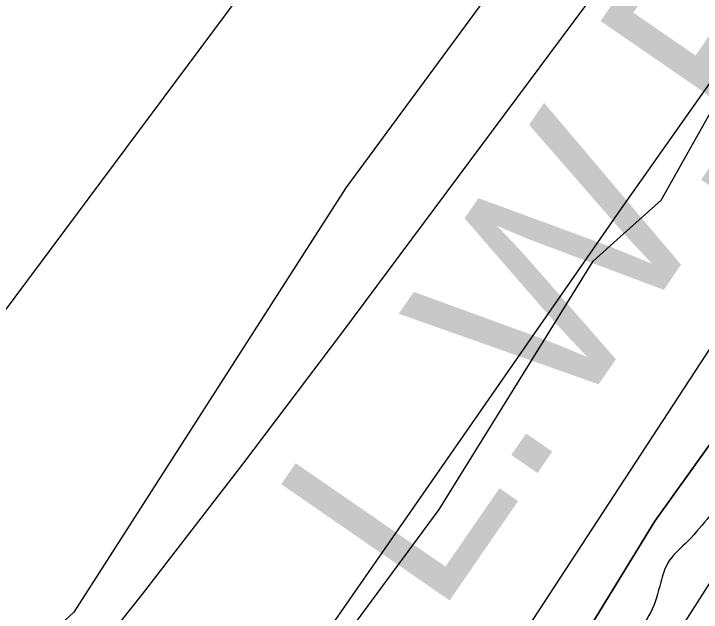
# Model space of a CAD drawing. Extents: x 3424494 to 3462436, y 522220 to 547718.
# Drawn here: x 3447565.6 to 3447844.5, y 544274.1 to 544516.7 of the extents above; entities that cross this region are included whole.
import ezdxf

# ---------------------------------------------------------------- set-up
doc = ezdxf.new("R2010")
doc.units = 0
for name, color, linetype in [('V-RIVR-EDGE', 7, 'Continuous'), ('V-RIVR-IDEN', 7, 'Continuous'), ('V-SITE-VEGE', 7, 'Continuous'), ('V-TOPO-DPTH', 7, 'Continuous'), ('V-TOPO-MINR', 7, 'Continuous'), ('V-TOPO-WATR', 7, 'Continuous'), ('V-TOPO-WATR-IDEN', 7, 'Continuous')]:
    doc.layers.add(name, color=color, linetype=linetype)

msp = doc.modelspace()

# ---------------------------------------------------------------- linework, layer by layer
at = {"layer": 'V-RIVR-EDGE'}
msp.add_spline([(3449024.46, 545885.5), (3449019.28, 545873.5), (3449011.84, 545864.04), (3448999.02, 545850.46), (3448984.96, 545836.06), (3448976.27, 545824.53), (3448965.51, 545808.06), (3448951.44, 545790.78), (3448930.35, 545766.91), (3448908.82, 545733.56), (3448893.92, 545712.15), (3448877.38, 545691.98), (3448858.77, 545671.41), (3448838.92, 545650.84), (3448829.82, 545640.96), (3448821.96, 545628.2), (3448802.1, 545605.15), (3448785.13, 545578.39), (3448773.96, 545564.8), (3448769, 545560.69), (3448761.15, 545553.7), (3448753.69, 545540.11), (3448748.72, 545530.64), (3448741.27, 545521.99), (3448732.6, 545514.59), (3448730.52, 545510.89), (3448729.68, 545504.29), (3448730.49, 545498.51), (3448726.35, 545491.93), (3448713.95, 545480.82), (3448695.77, 545464.37), (3448686.26, 545455.73), (3448680.07, 545452.45), (3448668.47, 545431.44), (3448641.99, 545397.28), (3448622.96, 545372.17), (3448598.55, 545341.71), (3448586.14, 545326.9), (3448567.51, 545299.72), (3448554.26, 545276.66), (3448543.5, 545261.02), (3448535.24, 545255.26), (3448529.45, 545249.09), (3448514.55, 545229.33), (3448492.19, 545191.86), (3448480.61, 545178.69), (3448457.45, 545153.59), (3448442.15, 545135.07), (3448424.35, 545110.78), (3448410.28, 545090.61), (3448392.92, 545075.8), (3448377.63, 545060.58), (3448361.08, 545040.41), (3448350.74, 545027.66), (3448339.14, 545005.83), (3448331.27, 544993.47), (3448317.62, 544978.66), (3448303.56, 544960.55), (3448289.92, 544948.21), (3448279.98, 544931.74), (3448265.07, 544908.27), (3448249.75, 544883.97), (3448245.2, 544876.56), (3448244.37, 544872.85), (3448244.35, 544867.08), (3448242.28, 544863.37), (3448237.74, 544861.32), (3448234.43, 544856.79), (3448231.1, 544846.49), (3448224.91, 544841.97), (3448220.36, 544838.27), (3448221.58, 544830.84), (3448219.09, 544824.25), (3448214.54, 544819.73), (3448208.76, 544818.92), (3448205.46, 544816.45), (3448194.7, 544800.39), (3448196.35, 544802.04), (3448189.73, 544791.33), (3448179.38, 544775.68), (3448174, 544768.69), (3448167.37, 544757.16), (3448157.44, 544744.4), (3448145.45, 544730.82), (3448135.1, 544715.17), (3448124.75, 544701.17), (3448119.39, 544699.95), (3448113.19, 544692.95), (3448107.39, 544682.66), (3448106.14, 544678.95), (3448100.33, 544665.77), (3448092.88, 544652.18), (3448086.25, 544642.29), (3448078.82, 544638.19), (3448075.51, 544633.25), (3448067.23, 544618.83), (3448046.11, 544585.89), (3448037.41, 544569.42), (3448028.31, 544560.37), (3448024.6, 544559.96), (3448021.71, 544557.09), (3448012.6, 544541.44), (3448005.15, 544530.73), (3447995.65, 544524.57), (3447994.82, 544522.1), (3447994.39, 544515.5), (3447992.32, 544513.44), (3447986.96, 544513.04), (3447986.94, 544505.62), (3447985.69, 544501.91), (3447978.26, 544497.81), (3447969.58, 544489.99), (3447961.3, 544476.4), (3447954.67, 544466.93), (3447950.11, 544453.75), (3447948.02, 544444.68), (3447946.36, 544440.15), (3447940.16, 544435.21), (3447932.31, 544427.81), (3447921.55, 544414.64), (3447905.41, 544390.76), (3447884.72, 544360.7), (3447854.93, 544322.42), (3447837.97, 544301.85), (3447830.94, 544294.03), (3447828.03, 544286.2), (3447823.88, 544273.84), (3447817.67, 544265.19), (3447807.74, 544251.61), (3447798.63, 544239.67), (3447792.02, 544235.15), (3447787.48, 544230.21), (3447785.41, 544227.74), (3447783.73, 544218.26), (3447781.67, 544216.2), (3447776.29, 544210.86), (3447766.36, 544194.8), (3447753.12, 544178.74), (3447722.91, 544136.34), (3447707.61, 544119.06), (3447694.78, 544104.24), (3447681.13, 544084.07), (3447673.68, 544073.78), (3447667.05, 544060.6), (3447657.12, 544050.31), (3447653.82, 544047.43), (3447652.16, 544044.14), (3447650.08, 544037.54), (3447645.53, 544031.78), (3447640.16, 544026.84), (3447633.13, 544020.26), (3447624.87, 544014.51), (3447616.62, 544013.71), (3447613.31, 544010), (3447605.04, 544000.95), (3447598.82, 543989.01), (3447590.12, 543972.94), (3447575.63, 543949.47), (3447562.38, 543928.47), (3447550.79, 543912), (3447539.62, 543898.01), (3447530.94, 543888.13), (3447527.62, 543882.78), (3447525.54, 543874.12), (3447521.82, 543870.42), (3447516.03, 543864.66), (3447515.2, 543860.95), (3447514.77, 543854.77), (3447509.81, 543851.07), (3447503.21, 543848.2), (3447495.32, 543829.66), (3447484.58, 543818.96), (3447471.75, 543804.15), (3447462.66, 543795.1), (3447453.97, 543781.92), (3447440.31, 543762.16), (3447430.37, 543746.51), (3447426.23, 543740.34), (3447424.15, 543732.09), (3447421.67, 543729.21), (3447414.23, 543721.81), (3447405.97, 543717.29), (3447398.52, 543709.89), (3447393.97, 543701.24), (3447391.07, 543696.3), (3447384.05, 543692.19), (3447379.5, 543687.66), (3447373.7, 543676.13), (3447366.24, 543663.78), (3447360.43, 543649.36), (3447357.93, 543636.58), (3447352.55, 543628.76), (3447345.12, 543626.71), (3447341.4, 543623.01), (3447336.44, 543618.49), (3447328.16, 543607.78), (3447316.99, 543591.31), (3447306.22, 543572.78), (3447293.79, 543548.89), (3447283.43, 543532.01), (3447267.29, 543508.13), (3447258.62, 543503.62), (3447254.07, 543498.68), (3447252, 543493.73), (3447247.44, 543485.91), (3447242.06, 543476.85), (3447234.2, 543466.97), (3447228.41, 543461.62), (3447225.1, 543458.33), (3447223.85, 543452.56), (3447222.59, 543443.91), (3447217.63, 543437.32), (3447211.01, 543429.91), (3447197.37, 543418.4), (3447193.65, 543413.05), (3447188.68, 543405.63), (3447177.51, 543390.82), (3447165.1, 543376), (3447155.17, 543362), (3447143.58, 543347.6), (3447132.41, 543331.95), (3447125.38, 543325.37), (3447119.59, 543316.73), (3447107.18, 543302.32), (3447099.31, 543289.97), (3447082.35, 543268.15), (3447069.52, 543250.45), (3447056.69, 543231.51), (3447044.69, 543214.22), (3447030.6, 543189.1), (3447016.94, 543167.69), (3447008.66, 543152.04), (3446997.47, 543133.09), (3446988.37, 543122.39), (3446978.86, 543109.63), (3446965.62, 543092.34), (3446951.13, 543073), (3446946.6, 543071.77), (3446942.46, 543067.66), (3446932.12, 543056.96), (3446914.32, 543030.2)], degree=3, dxfattribs=at)
at = {"layer": 'V-SITE-VEGE'}
for points in [[(3448075.03, 544904.84), (3447942.77, 544737.22), (3447762, 544529.89), (3447700.27, 544446.08), (3447590.05, 544274.04), (3447532.73, 544221.1)], [(3447292.61, 543657.45), (3447326.13, 543686.36), (3447350.13, 543704.4), (3447385.96, 543741.4), (3447409.08, 543779.56), (3447427.58, 543825.82), (3447451.85, 543897.51), (3447512.77, 543983.9), (3447550.92, 544042.88), (3447604.1, 544129.6), (3447666.52, 544218.65), (3447738.19, 544315.78), (3447800.62, 544416.39), (3447811.64, 544426.29), (3447828.23, 544441.19), (3447853.67, 544486.29), (3447883.72, 544546.42), (3447919.56, 544584.58), (3447940.37, 544616.96), (3447958.86, 544653.97), (3447977.36, 544700.22), (3447998.17, 544719.88), (3448051.34, 544767.29)]]:
    msp.add_lwpolyline(points, dxfattribs=at)
at = {"layer": 'V-TOPO-DPTH'}
for points in [[(3448048.33, 544764.88), (3447974.57, 544664.37), (3447919.65, 544588.87), (3447865.15, 544513.08), (3447811.27, 544436.83), (3447682.91, 544252.08), (3447667.28, 544229.38), (3447651.73, 544206.62), (3447636.31, 544183.79), (3447605.64, 544137.99), (3447590.26, 544115.12), (3447574.8, 544092.3), (3447559.29, 544069.52), (3447532.18, 544029.85), (3447524.47, 544018.64), (3447516.71, 544007.46), (3447508.87, 543996.34), (3447500.99, 543985.24), (3447071.91, 543291.76)], [(3448127.48, 544731.53), (3448109.46, 544707.24), (3447825.7, 544310.97), (3447734.36, 544162.02), (3447722.15, 544141.99), (3447709.84, 544122.04), (3447697.38, 544102.17), (3447684.82, 544082.36), (3447671.88, 544062.82), (3447658.55, 544043.56), (3447644.61, 544024.74), (3447630.26, 544006.21), (3447591.01, 543957.11), (3447585.65, 543950.43), (3447580.29, 543943.77), (3447574.91, 543937.11), (3447569.52, 543930.46), (3447146.92, 543246.03)], [(3447146.92, 543246.03), (3447569.52, 543930.46), (3447574.91, 543937.11), (3447580.29, 543943.77), (3447585.65, 543950.43), (3447591.01, 543957.11), (3447630.26, 544006.21), (3447644.61, 544024.74), (3447658.55, 544043.56), (3447671.88, 544062.82), (3447684.82, 544082.36), (3447697.38, 544102.17), (3447709.84, 544122.04), (3447722.15, 544141.99), (3447734.36, 544162.02), (3447825.7, 544310.97), (3448109.46, 544707.24), (3448127.48, 544731.53)]]:
    msp.add_lwpolyline(points, dxfattribs=at)
at = {"layer": 'V-TOPO-MINR'}
for points in [[(3447967.36, 544940.45), (3447485.69, 544294.25)], [(3448034.69, 544850.09), (3447859.01, 544602.82), (3447698.52, 544387.19), (3447658.37, 544334.07), (3447617.7, 544281.36), (3447576.26, 544229.25), (3447534.31, 544177.54), (3447470.01, 544099.49), (3447459.69, 544087.23), (3447449.19, 544075.12), (3447438.44, 544063.24), (3446961.79, 543247.22), (3446573.97, 542636.05), (3446566.41, 542624.37), (3446558.88, 542612.67), (3446551.38, 542600.95), (3446543.91, 542589.21), (3446532.44, 542571.14), (3446519.07, 542550.48), (3446505.43, 542530), (3446491.41, 542509.78)], [(3448112.21, 544767.68), (3448099.65, 544749.28), (3448088.75, 544733.52), (3448077.72, 544717.86), (3448066.48, 544702.34), (3448055.11, 544686.92), (3448042.95, 544670.64), (3448025.47, 544647.11), (3448008.07, 544623.51), (3447990.8, 544599.81), (3447579.1, 543969.42), (3447578.33, 543968.12), (3447576.77, 543965.53), (3447575.15, 543962.99), (3447572.46, 543959.36), (3447569.34, 543955.51), (3447568.65, 543954.67), (3447568.31, 543954.25), (3447081.99, 543223.69)], [(3448048.33, 544764.88), (3447974.57, 544664.37), (3447919.65, 544588.87), (3447865.15, 544513.08), (3447811.27, 544436.83), (3447682.91, 544252.08), (3447667.28, 544229.38), (3447651.73, 544206.62), (3447636.31, 544183.79), (3447605.64, 544137.99), (3447590.26, 544115.12), (3447574.8, 544092.3), (3447559.29, 544069.52), (3447532.18, 544029.85), (3447524.47, 544018.64), (3447516.71, 544007.46), (3447508.87, 543996.34), (3447500.99, 543985.24), (3447071.91, 543291.76)], [(3448128.91, 544692.76), (3448029.11, 544558.61), (3447996.9, 544514.11), (3447965.46, 544469.07), (3447935.21, 544423.23), (3447905.75, 544376.86), (3447897.87, 544364.09), (3447770.03, 544164.2), (3447742.97, 544125.26), (3447714.84, 544087.09), (3447686, 544049.42), (3447614.41, 543958.56), (3447603.61, 543944.89), (3447592.79, 543931.23), (3447581.94, 543917.6), (3447571.08, 543903.98), (3447239.42, 543337.66)]]:
    msp.add_lwpolyline(points, dxfattribs=at)
at = {"layer": 'V-TOPO-WATR'}
msp.add_lwpolyline([(3448127.48, 544731.53), (3448109.46, 544707.24), (3447825.7, 544310.97), (3447734.36, 544162.02), (3447722.15, 544141.99), (3447709.84, 544122.04), (3447697.38, 544102.17), (3447684.82, 544082.36), (3447671.88, 544062.82), (3447658.55, 544043.56), (3447644.61, 544024.74), (3447630.26, 544006.21), (3447591.01, 543957.11), (3447585.65, 543950.43), (3447580.29, 543943.77), (3447574.91, 543937.11), (3447569.52, 543930.46), (3447146.92, 543246.03)], dxfattribs=at)

# ---------------------------------------------------------------- texts
at = {"layer": 'V-RIVR-IDEN'}
msp.add_text('September', height=83, rotation=53.9341, dxfattribs=at).set_placement((3447756.02, 544036.36))
at = {"layer": 'V-TOPO-WATR-IDEN'}
msp.add_text('L.W.R.P.', height=83, rotation=55.4064, dxfattribs=at).set_placement((3447737.24, 544271.35))

doc.saveas('drawing.dxf')
